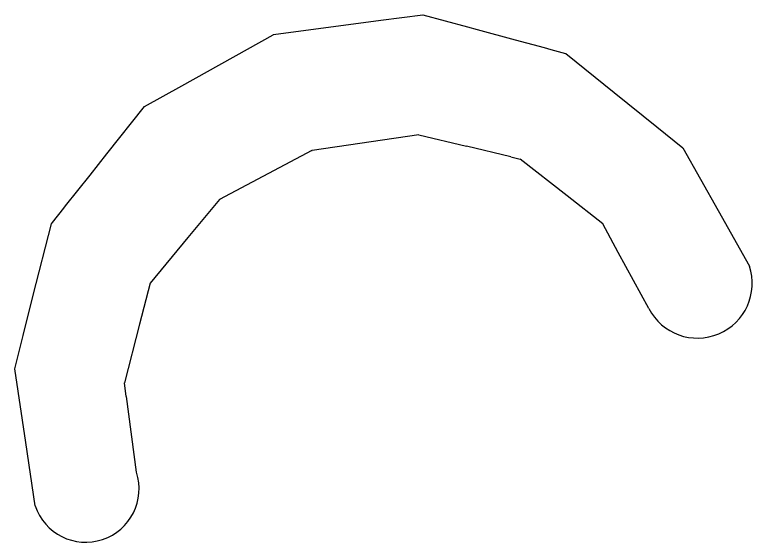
# Model space of a CAD drawing. Extents: x 400935 to 481562, y 415700 to 505362.
# Drawn here: x 402997.28 to 403015.25, y 418317.06 to 418329.91 of the extents above; entities that cross this region are included whole.
import ezdxf

# ---------------------------------------------------------------- set-up
doc = ezdxf.new("R2010")
doc.units = 0
doc.layers.add('Wattle CG CELL', color=7, linetype='Continuous')

msp = doc.modelspace()

# ---------------------------------------------------------------- linework, layer by layer
at = {"layer": 'Wattle CG CELL'}
for p, q in [((403007.13, 418326.988), (403004.526, 418326.608)), ((403007.13, 418326.988), (403004.526, 418326.608)), ((403007.13, 418326.988), (403004.526, 418326.608)), ((403007.13, 418326.988), (403004.526, 418326.608)), ((403007.13, 418326.988), (403004.526, 418326.608)), ((403007.13, 418326.988), (403004.526, 418326.608)), ((403007.13, 418326.988), (403008.288, 418326.712)), ((403007.13, 418326.988), (403008.288, 418326.712)), ((403007.13, 418326.988), (403008.288, 418326.712)), ((403007.13, 418326.988), (403008.288, 418326.712)), ((403007.13, 418326.988), (403008.288, 418326.712)), ((403007.13, 418326.988), (403008.288, 418326.712)), ((403009.368, 418326.451), (403008.288, 418326.712)), ((403009.368, 418326.451), (403008.288, 418326.712)), ((403009.368, 418326.451), (403008.288, 418326.712)), ((403009.368, 418326.451), (403008.288, 418326.712)), ((403009.368, 418326.451), (403008.288, 418326.712)), ((403009.368, 418326.451), (403008.288, 418326.712)), ((403004.516, 418326.604), (403002.272, 418325.41)), ((403004.516, 418326.604), (403002.272, 418325.41)), ((403004.516, 418326.604), (403002.272, 418325.41)), ((403004.516, 418326.604), (403002.272, 418325.41)), ((403004.516, 418326.604), (403002.272, 418325.41)), ((403004.516, 418326.604), (403002.272, 418325.41)), ((403004.516, 418326.604), (403004.526, 418326.608)), ((403004.516, 418326.604), (403004.526, 418326.608)), ((403004.516, 418326.604), (403004.526, 418326.608)), ((403004.516, 418326.604), (403004.526, 418326.608)), ((403004.516, 418326.604), (403004.526, 418326.608)), ((403004.516, 418326.604), (403004.526, 418326.608)), ((403009.368, 418326.451), (403009.597, 418326.395)), ((403009.368, 418326.451), (403009.597, 418326.395)), ((403009.368, 418326.451), (403009.597, 418326.395)), ((403009.368, 418326.451), (403009.597, 418326.395)), ((403009.368, 418326.451), (403009.597, 418326.395)), ((403009.368, 418326.451), (403009.597, 418326.395)), ((403010.739, 418325.5), (403009.597, 418326.395)), ((403010.739, 418325.5), (403009.597, 418326.395)), ((403010.739, 418325.5), (403009.597, 418326.395)), ((403010.739, 418325.5), (403009.597, 418326.395)), ((403010.739, 418325.5), (403009.597, 418326.395)), ((403010.739, 418325.5), (403009.597, 418326.395)), ((403002.272, 418325.41), (403001.501, 418324.486)), ((403002.272, 418325.41), (403001.501, 418324.486)), ((403002.272, 418325.41), (403001.501, 418324.486)), ((403002.272, 418325.41), (403001.501, 418324.486)), ((403002.272, 418325.41), (403001.501, 418324.486)), ((403002.272, 418325.41), (403001.501, 418324.486)), ((403011.606, 418324.818), (403010.739, 418325.5)), ((403011.606, 418324.818), (403010.739, 418325.5)), ((403011.606, 418324.818), (403010.739, 418325.5)), ((403011.606, 418324.818), (403010.739, 418325.5)), ((403011.606, 418324.818), (403010.739, 418325.5)), ((403011.606, 418324.818), (403010.739, 418325.5)), ((403011.986, 418324.124), (403011.606, 418324.818)), ((403011.986, 418324.124), (403011.606, 418324.818)), ((403011.986, 418324.124), (403011.606, 418324.818)), ((403011.986, 418324.124), (403011.606, 418324.818)), ((403011.986, 418324.124), (403011.606, 418324.818)), ((403011.986, 418324.124), (403011.606, 418324.818)), ((403001.501, 418324.486), (403000.578, 418323.374)), ((403001.501, 418324.486), (403000.578, 418323.374)), ((403001.501, 418324.486), (403000.578, 418323.374)), ((403001.501, 418324.486), (403000.578, 418323.374)), ((403001.501, 418324.486), (403000.578, 418323.374)), ((403001.501, 418324.486), (403000.578, 418323.374)), ((403012.727, 418322.759), (403011.986, 418324.124)), ((403012.727, 418322.759), (403011.986, 418324.124)), ((403012.727, 418322.759), (403011.986, 418324.124)), ((403012.727, 418322.759), (403011.986, 418324.124)), ((403012.727, 418322.759), (403011.986, 418324.124)), ((403012.727, 418322.759), (403011.986, 418324.124)), ((403000.578, 418323.374), (403000.322, 418322.378)), ((403000.578, 418323.374), (403000.322, 418322.378)), ((403000.578, 418323.374), (403000.322, 418322.378)), ((403000.578, 418323.374), (403000.322, 418322.378)), ((403000.578, 418323.374), (403000.322, 418322.378)), ((403000.578, 418323.374), (403000.322, 418322.378)), ((403000.322, 418322.378), (402999.954, 418320.945)), ((403000.322, 418322.378), (402999.954, 418320.945)), ((403000.322, 418322.378), (402999.954, 418320.945)), ((403000.322, 418322.378), (402999.954, 418320.945)), ((403000.322, 418322.378), (402999.954, 418320.945)), ((403000.322, 418322.378), (402999.954, 418320.945)), ((402999.998, 418320.615), (402999.954, 418320.945)), ((402999.998, 418320.615), (402999.954, 418320.945)), ((402999.998, 418320.615), (402999.954, 418320.945)), ((402999.998, 418320.615), (402999.954, 418320.945)), ((402999.998, 418320.615), (402999.954, 418320.945)), ((402999.998, 418320.615), (402999.954, 418320.945)), ((402999.998, 418320.615), (403000.244, 418318.771)), ((402999.998, 418320.615), (403000.244, 418318.771)), ((402999.998, 418320.615), (403000.244, 418318.771)), ((402999.998, 418320.615), (403000.244, 418318.771)), ((402999.998, 418320.615), (403000.244, 418318.771)), ((402999.998, 418320.615), (403000.244, 418318.771))]:
    msp.add_line(p, q, dxfattribs=at)
msp.add_lwpolyline([(402997.781, 418317.952), (402997.551, 418319.493), (402997.283, 418321.29), (402997.486, 418322.1), (402997.735, 418323.081), (402998.175, 418324.82), (402998.2, 418324.852), (402998.475, 418325.198), (402998.52, 418325.258), (402999.116, 418326.007), (402999.529, 418326.528), (403000.441, 418327.675), (403001.35, 418328.184), (403003.578, 418329.424), (403003.589, 418329.428), (403006.204, 418329.776), (403007.224, 418329.912), (403008.316, 418329.616), (403008.546, 418329.555), (403009.474, 418329.303), (403010.178, 418329.112), (403010.344, 418329.066), (403010.698, 418328.971), (403010.706, 418328.967), (403011.883, 418328.02), (403012.928, 418327.179), (403013.559, 418326.67), (403014.421, 418325.14), (403015.18, 418323.791)], dxfattribs=at)
msp.add_lwpolyline([(402997.781, 418317.952), (402997.551, 418319.493), (402997.283, 418321.29), (402997.486, 418322.1), (402997.735, 418323.081), (402998.175, 418324.82), (402998.2, 418324.852), (402998.475, 418325.198), (402998.52, 418325.258), (402999.116, 418326.007), (402999.529, 418326.528), (403000.441, 418327.675), (403001.35, 418328.184), (403003.578, 418329.424), (403003.589, 418329.428), (403006.204, 418329.776), (403007.224, 418329.912), (403008.316, 418329.616), (403008.546, 418329.555), (403009.474, 418329.303), (403010.178, 418329.112), (403010.344, 418329.066), (403010.698, 418328.971), (403010.706, 418328.967), (403011.883, 418328.02), (403012.928, 418327.179), (403013.559, 418326.67), (403014.421, 418325.14), (403015.18, 418323.791)], dxfattribs=at)
msp.add_lwpolyline([(402997.781, 418317.952), (402997.551, 418319.493), (402997.283, 418321.29), (402997.486, 418322.1), (402997.735, 418323.081), (402998.175, 418324.82), (402998.2, 418324.852), (402998.475, 418325.198), (402998.52, 418325.258), (402999.116, 418326.007), (402999.529, 418326.528), (403000.441, 418327.675), (403001.35, 418328.184), (403003.578, 418329.424), (403003.589, 418329.428), (403006.204, 418329.776), (403007.224, 418329.912), (403008.316, 418329.616), (403008.546, 418329.555), (403009.474, 418329.303), (403010.178, 418329.112), (403010.344, 418329.066), (403010.698, 418328.971), (403010.706, 418328.967), (403011.883, 418328.02), (403012.928, 418327.179), (403013.559, 418326.67), (403014.421, 418325.14), (403015.18, 418323.791)], dxfattribs=at)
msp.add_lwpolyline([(402997.781, 418317.952), (402997.551, 418319.493), (402997.283, 418321.29), (402997.486, 418322.1), (402997.735, 418323.081), (402998.175, 418324.82), (402998.2, 418324.852), (402998.475, 418325.198), (402998.52, 418325.258), (402999.116, 418326.007), (402999.529, 418326.528), (403000.441, 418327.675), (403001.35, 418328.184), (403003.578, 418329.424), (403003.589, 418329.428), (403006.204, 418329.776), (403007.224, 418329.912), (403008.316, 418329.616), (403008.546, 418329.555), (403009.474, 418329.303), (403010.178, 418329.112), (403010.344, 418329.066), (403010.698, 418328.971), (403010.706, 418328.967), (403011.883, 418328.02), (403012.928, 418327.179), (403013.559, 418326.67), (403014.421, 418325.14), (403015.18, 418323.791)], dxfattribs=at)
msp.add_lwpolyline([(402997.781, 418317.952), (402997.551, 418319.493), (402997.283, 418321.29), (402997.486, 418322.1), (402997.735, 418323.081), (402998.175, 418324.82), (402998.2, 418324.852), (402998.475, 418325.198), (402998.52, 418325.258), (402999.116, 418326.007), (402999.529, 418326.528), (403000.441, 418327.675), (403001.35, 418328.184), (403003.578, 418329.424), (403003.589, 418329.428), (403006.204, 418329.776), (403007.224, 418329.912), (403008.316, 418329.616), (403008.546, 418329.555), (403009.474, 418329.303), (403010.178, 418329.112), (403010.344, 418329.066), (403010.698, 418328.971), (403010.706, 418328.967), (403011.883, 418328.02), (403012.928, 418327.179), (403013.559, 418326.67), (403014.421, 418325.14), (403015.18, 418323.791)], dxfattribs=at)
msp.add_lwpolyline([(402997.781, 418317.952), (402997.551, 418319.493), (402997.283, 418321.29), (402997.486, 418322.1), (402997.735, 418323.081), (402998.175, 418324.82), (402998.2, 418324.852), (402998.475, 418325.198), (402998.52, 418325.258), (402999.116, 418326.007), (402999.529, 418326.528), (403000.441, 418327.675), (403001.35, 418328.184), (403003.578, 418329.424), (403003.589, 418329.428), (403006.204, 418329.776), (403007.224, 418329.912), (403008.316, 418329.616), (403008.546, 418329.555), (403009.474, 418329.303), (403010.178, 418329.112), (403010.344, 418329.066), (403010.698, 418328.971), (403010.706, 418328.967), (403011.883, 418328.02), (403012.928, 418327.179), (403013.559, 418326.67), (403014.421, 418325.14), (403015.18, 418323.791)], dxfattribs=at)
for centre, radius, start in [((403013.914, 418323.37), 1.335, 207.2741), ((403013.914, 418323.37), 1.335, 207.2741), ((403013.914, 418323.37), 1.335, 207.2741), ((403013.914, 418323.37), 1.335, 207.2741), ((403013.914, 418323.37), 1.335, 207.2741), ((403013.914, 418323.37), 1.335, 207.2741), ((402999.013, 418318.361), 1.298, 198.3867), ((402999.013, 418318.361), 1.298, 198.3867), ((402999.013, 418318.361), 1.298, 198.3867), ((402999.013, 418318.361), 1.298, 198.3867), ((402999.013, 418318.361), 1.298, 198.3867), ((402999.013, 418318.361), 1.298, 198.3867)]:
    msp.add_arc(centre, radius, start, 18.3867, dxfattribs=at)

doc.saveas('drawing.dxf')
